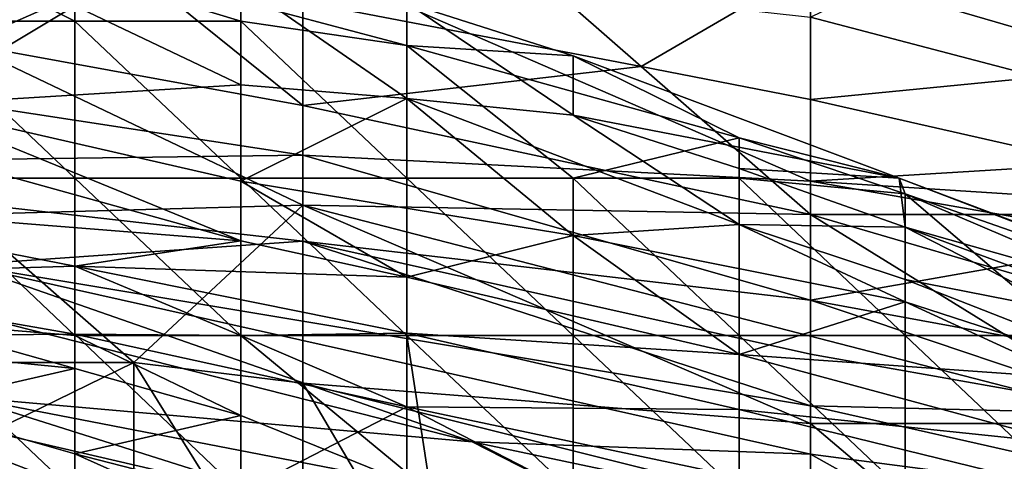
# Model space of a CAD drawing. Extents: x -161 to 11, y -10 to 160.
# Tile 472 of 499: x 0.8068 to 0.8328, y 0.2792 to 0.2909. Entities that reach past the tile are written whole.
import ezdxf

# ---------------------------------------------------------------- set-up
doc = ezdxf.new("R2010")
doc.units = 0
doc.header["$MEASUREMENT"] = 0
doc.layers.get('0').update_dxf_attribs({"linetype": 'CONTINUOUS'})

msp = doc.modelspace()

# ---------------------------------------------------------------- linework, layer by layer
for points in [[(0.841121, 0.292899, 0.7293), (0.827708, 0.297474, 0.730295), (0.83665, 0.289662, 0.724963)], [(0.827708, 0.297474, 0.730295), (0.827708, 0.292266, 0.725394), (0.83665, 0.289662, 0.724963)], [(0.79641, 0.295128, 0.506644), (0.814295, 0.292453, 0.506644), (0.79641, 0.290057, 0.483206)], [(0.800662, 0.293568, 0.721487), (0.805353, 0.290262, 0.717581), (0.809824, 0.292236, 0.721487)], [(0.809824, 0.292236, 0.721487), (0.823237, 0.289664, 0.721487), (0.818766, 0.293568, 0.725042)], [(0.818766, 0.293568, 0.725042), (0.823237, 0.289664, 0.721487), (0.827708, 0.292266, 0.725394)], [(0.832179, 0.293143, 0.522269), (0.845592, 0.293687, 0.533987), (0.854534, 0.287593, 0.518362)], [(0.808264, 0.292186, 0.218049), (0.808264, 0.290861, 0.2171), (0.803874, 0.293045, 0.218049)], [(0.803874, 0.290861, 0.216853), (0.803874, 0.293045, 0.218049), (0.808264, 0.290861, 0.2171)], [(0.827708, 0.290964, 0.51055), (0.832179, 0.293143, 0.522269), (0.841121, 0.287455, 0.506644)], [(0.841121, 0.287455, 0.506644), (0.832179, 0.293143, 0.522269), (0.854534, 0.287593, 0.518362)], [(0.79641, 0.290057, 0.483206), (0.814295, 0.292453, 0.506644), (0.814295, 0.287322, 0.483206)], [(0.814295, 0.292453, 0.506644), (0.827708, 0.290964, 0.51055), (0.827708, 0.286637, 0.491019)], [(0.814295, 0.292453, 0.506644), (0.827708, 0.286637, 0.491019), (0.814295, 0.287322, 0.483206)], [(0.827708, 0.288789, 0.721487), (0.827708, 0.292266, 0.725394), (0.823237, 0.289664, 0.721487)], [(0.83665, 0.289662, 0.724963), (0.827708, 0.292266, 0.725394), (0.827708, 0.288789, 0.721487)], [(0.805353, 0.290262, 0.717581), (0.814295, 0.28863, 0.717581), (0.809824, 0.292236, 0.721487)], [(0.812653, 0.291382, 0.218049), (0.812653, 0.290861, 0.217586), (0.808264, 0.292186, 0.218049)], [(0.812653, 0.290861, 0.217586), (0.808264, 0.290861, 0.2171), (0.808264, 0.292186, 0.218049)], [(0.809824, 0.292236, 0.721487), (0.814295, 0.28863, 0.717581), (0.823237, 0.289664, 0.721487)], [(0.808264, 0.291263, 0.233077), (0.812653, 0.289181, 0.236834), (0.812653, 0.291852, 0.225563)], [(0.812653, 0.291852, 0.225563), (0.812653, 0.289181, 0.236834), (0.817043, 0.28882, 0.233077)], [(0.817043, 0.291342, 0.221806), (0.812653, 0.291852, 0.225563), (0.817043, 0.28882, 0.233077)], [(0.799484, 0.291511, 0.240592), (0.803874, 0.288643, 0.248106), (0.808264, 0.291263, 0.233077)], [(0.803874, 0.288643, 0.248106), (0.812653, 0.289181, 0.236834), (0.808264, 0.291263, 0.233077)], [(0.812653, 0.290861, 0.217586), (0.812653, 0.291382, 0.218049), (0.817043, 0.290213, 0.218049)], [(0.817043, 0.291342, 0.221806), (0.817043, 0.290213, 0.218049), (0.812653, 0.291382, 0.218049)], [(0.817043, 0.28882, 0.233077), (0.821433, 0.28838, 0.22932), (0.817043, 0.291342, 0.221806)], [(0.821433, 0.289946, 0.221806), (0.817043, 0.291342, 0.221806), (0.821433, 0.28838, 0.22932)], [(0.817043, 0.291342, 0.221806), (0.821433, 0.289946, 0.221806), (0.817043, 0.290213, 0.218049)], [(0.827708, 0.290964, 0.51055), (0.841121, 0.287455, 0.506644), (0.827708, 0.286637, 0.491019)], [(0.808264, 0.290861, 0.2171), (0.808264, 0.286711, 0.216398), (0.803874, 0.290861, 0.216853)], [(0.808264, 0.286711, 0.216398), (0.803874, 0.286711, 0.216607), (0.803874, 0.290861, 0.216853)], [(0.808264, 0.290861, 0.2171), (0.812653, 0.290861, 0.217586), (0.812653, 0.286711, 0.216253)], [(0.812653, 0.286711, 0.216253), (0.808264, 0.286711, 0.216398), (0.808264, 0.290861, 0.2171)], [(0.817043, 0.286711, 0.216225), (0.812653, 0.286711, 0.216253), (0.812653, 0.290861, 0.217586)], [(0.817043, 0.290213, 0.218049), (0.817043, 0.286711, 0.216225), (0.812653, 0.290861, 0.217586)], [(0.805353, 0.290262, 0.717581), (0.814295, 0.286004, 0.713675), (0.814295, 0.28863, 0.717581)], [(0.805353, 0.290262, 0.717581), (0.805353, 0.285755, 0.710338), (0.814295, 0.286004, 0.713675)], [(0.821433, 0.289946, 0.221806), (0.825822, 0.28778, 0.218049), (0.817043, 0.290213, 0.218049)], [(0.825822, 0.28778, 0.218049), (0.821433, 0.286711, 0.216434), (0.817043, 0.290213, 0.218049)], [(0.821433, 0.286711, 0.216434), (0.817043, 0.286711, 0.216225), (0.817043, 0.290213, 0.218049)], [(0.79641, 0.287081, 0.467581), (0.79641, 0.290057, 0.483206), (0.814295, 0.287322, 0.483206)], [(0.821433, 0.28838, 0.22932), (0.830057, 0.286711, 0.221806), (0.821433, 0.289946, 0.221806)], [(0.830057, 0.286711, 0.221806), (0.825822, 0.28778, 0.218049), (0.821433, 0.289946, 0.221806)], [(0.814295, 0.28863, 0.717581), (0.827708, 0.285755, 0.717656), (0.823237, 0.289664, 0.721487)], [(0.823237, 0.289664, 0.721487), (0.827708, 0.285755, 0.717656), (0.827708, 0.288789, 0.721487)], [(0.827708, 0.288789, 0.721487), (0.841121, 0.285755, 0.722243), (0.83665, 0.289662, 0.724963)], [(0.803874, 0.288643, 0.248106), (0.812653, 0.286635, 0.248106), (0.812653, 0.289181, 0.236834)], [(0.817043, 0.28882, 0.233077), (0.812653, 0.289181, 0.236834), (0.812653, 0.286635, 0.248106)], [(0.812653, 0.285062, 0.25562), (0.803874, 0.288643, 0.248106), (0.799484, 0.288708, 0.251863)], [(0.812653, 0.285062, 0.25562), (0.799484, 0.288708, 0.251863), (0.799484, 0.286108, 0.263134)], [(0.812653, 0.286635, 0.248106), (0.803874, 0.288643, 0.248106), (0.812653, 0.285062, 0.25562)], [(0.817043, 0.28882, 0.233077), (0.812653, 0.286635, 0.248106), (0.821433, 0.285199, 0.244349)], [(0.814295, 0.28863, 0.717581), (0.814295, 0.286004, 0.713675), (0.827708, 0.285755, 0.717656)], [(0.825822, 0.285486, 0.236834), (0.817043, 0.28882, 0.233077), (0.821433, 0.285199, 0.244349)], [(0.821433, 0.28838, 0.22932), (0.817043, 0.28882, 0.233077), (0.825822, 0.285486, 0.236834)], [(0.841121, 0.285755, 0.722243), (0.827708, 0.288789, 0.721487), (0.827708, 0.285755, 0.717656)], [(0.830057, 0.286711, 0.221806), (0.821433, 0.28838, 0.22932), (0.825822, 0.286968, 0.22932)], [(0.825822, 0.285486, 0.236834), (0.825822, 0.286968, 0.22932), (0.821433, 0.28838, 0.22932)], [(0.825822, 0.28778, 0.218049), (0.825822, 0.286711, 0.217021), (0.821433, 0.286711, 0.216434)], [(0.830212, 0.286296, 0.218049), (0.825822, 0.28778, 0.218049), (0.830057, 0.286711, 0.221806)], [(0.830212, 0.286296, 0.218049), (0.825822, 0.286711, 0.217021), (0.825822, 0.28778, 0.218049)], [(0.79641, 0.287081, 0.467581), (0.814295, 0.287322, 0.483206), (0.814295, 0.285053, 0.471487)], [(0.827708, 0.286637, 0.491019), (0.827708, 0.283492, 0.475394), (0.814295, 0.287322, 0.483206)], [(0.814295, 0.285053, 0.471487), (0.814295, 0.287322, 0.483206), (0.827708, 0.283492, 0.475394)], [(0.841121, 0.287455, 0.506644), (0.841121, 0.285774, 0.498831), (0.827708, 0.286637, 0.491019)], [(0.79641, 0.287081, 0.467581), (0.814295, 0.285053, 0.471487), (0.805353, 0.284423, 0.459769)], [(0.825822, 0.286968, 0.22932), (0.830212, 0.28542, 0.22932), (0.830057, 0.286711, 0.221806)], [(0.830212, 0.28542, 0.22932), (0.825822, 0.286968, 0.22932), (0.825822, 0.285486, 0.236834)], [(0.803874, 0.286711, 0.216607), (0.808264, 0.286711, 0.216398), (0.808264, 0.282561, 0.217393)], [(0.808264, 0.282561, 0.217393), (0.803874, 0.282923, 0.218049), (0.803874, 0.286711, 0.216607)], [(0.808264, 0.286711, 0.216398), (0.812653, 0.286711, 0.216253), (0.812653, 0.282561, 0.216729)], [(0.812653, 0.282561, 0.216729), (0.808264, 0.282561, 0.217393), (0.808264, 0.286711, 0.216398)], [(0.817043, 0.286711, 0.216225), (0.817043, 0.282561, 0.21616), (0.812653, 0.286711, 0.216253)], [(0.812653, 0.282561, 0.216729), (0.812653, 0.286711, 0.216253), (0.817043, 0.282561, 0.21616)], [(0.817043, 0.284097, 0.25562), (0.821433, 0.285199, 0.244349), (0.812653, 0.286635, 0.248106)], [(0.812653, 0.285062, 0.25562), (0.817043, 0.284097, 0.25562), (0.812653, 0.286635, 0.248106)], [(0.817043, 0.286711, 0.216225), (0.821433, 0.286711, 0.216434), (0.821433, 0.282561, 0.215774)], [(0.817043, 0.282561, 0.21616), (0.817043, 0.286711, 0.216225), (0.821433, 0.282561, 0.215774)], [(0.821433, 0.286711, 0.216434), (0.825822, 0.286711, 0.217021), (0.825822, 0.282561, 0.215603)], [(0.825822, 0.282561, 0.215603), (0.821433, 0.282561, 0.215774), (0.821433, 0.286711, 0.216434)], [(0.825822, 0.282561, 0.215603), (0.825822, 0.286711, 0.217021), (0.830212, 0.282561, 0.215603)], [(0.830212, 0.286296, 0.218049), (0.830212, 0.282561, 0.215603), (0.825822, 0.286711, 0.217021)], [(0.827708, 0.286637, 0.491019), (0.841121, 0.285774, 0.498831), (0.83665, 0.285067, 0.491019)], [(0.827708, 0.286637, 0.491019), (0.83665, 0.285067, 0.491019), (0.827708, 0.283492, 0.475394)], [(0.843381, 0.281691, 0.221806), (0.830057, 0.286711, 0.221806), (0.830212, 0.28542, 0.22932)], [(0.840931, 0.282561, 0.218049), (0.830057, 0.286711, 0.221806), (0.843381, 0.281691, 0.221806)], [(0.830057, 0.286711, 0.221806), (0.840931, 0.282561, 0.218049), (0.830212, 0.286296, 0.218049)], [(0.838991, 0.282561, 0.217141), (0.830212, 0.286296, 0.218049), (0.840931, 0.282561, 0.218049)], [(0.838991, 0.282561, 0.217141), (0.834601, 0.282561, 0.215981), (0.830212, 0.286296, 0.218049)], [(0.830212, 0.282561, 0.215603), (0.830212, 0.286296, 0.218049), (0.834601, 0.282561, 0.215981)], [(0.799484, 0.286108, 0.263134), (0.808264, 0.284392, 0.263134), (0.812653, 0.285062, 0.25562)], [(0.808264, 0.284392, 0.263134), (0.799484, 0.286108, 0.263134), (0.799484, 0.284125, 0.266891)], [(0.805353, 0.285755, 0.710338), (0.809824, 0.281849, 0.705157), (0.814295, 0.286004, 0.713675)], [(0.809824, 0.281849, 0.705157), (0.805353, 0.285755, 0.710338), (0.805353, 0.281849, 0.704623)], [(0.809824, 0.281849, 0.705157), (0.814295, 0.281303, 0.705862), (0.814295, 0.286004, 0.713675)], [(0.814295, 0.286004, 0.713675), (0.827708, 0.280231, 0.709769), (0.83665, 0.280236, 0.713675)], [(0.814295, 0.286004, 0.713675), (0.814295, 0.281303, 0.705862), (0.827708, 0.280231, 0.709769)], [(0.83665, 0.280236, 0.713675), (0.827708, 0.285755, 0.717656), (0.814295, 0.286004, 0.713675)], [(0.827708, 0.285755, 0.717656), (0.841085, 0.281849, 0.717581), (0.841121, 0.285755, 0.722243)], [(0.827708, 0.285755, 0.717656), (0.83665, 0.280236, 0.713675), (0.841085, 0.281849, 0.717581)], [(0.821433, 0.285199, 0.244349), (0.830212, 0.283448, 0.240592), (0.825822, 0.285486, 0.236834)], [(0.830212, 0.284041, 0.236834), (0.825822, 0.285486, 0.236834), (0.830212, 0.283448, 0.240592)], [(0.825822, 0.285486, 0.236834), (0.830212, 0.284041, 0.236834), (0.830212, 0.28542, 0.22932)], [(0.834601, 0.283177, 0.233077), (0.843381, 0.280547, 0.22932), (0.830212, 0.28542, 0.22932)], [(0.843381, 0.280547, 0.22932), (0.843381, 0.281691, 0.221806), (0.830212, 0.28542, 0.22932)], [(0.830212, 0.284041, 0.236834), (0.834601, 0.283177, 0.233077), (0.830212, 0.28542, 0.22932)], [(0.805353, 0.284423, 0.459769), (0.814295, 0.285053, 0.471487), (0.827708, 0.2807, 0.459769)], [(0.808264, 0.284392, 0.263134), (0.817043, 0.284097, 0.25562), (0.812653, 0.285062, 0.25562)], [(0.827708, 0.283492, 0.475394), (0.827708, 0.282062, 0.467581), (0.814295, 0.285053, 0.471487)], [(0.827708, 0.282062, 0.467581), (0.827708, 0.2807, 0.459769), (0.814295, 0.285053, 0.471487)], [(0.817043, 0.284097, 0.25562), (0.825822, 0.282054, 0.25562), (0.821433, 0.285199, 0.244349)], [(0.825822, 0.282054, 0.25562), (0.830212, 0.283448, 0.240592), (0.821433, 0.285199, 0.244349)], [(0.827708, 0.283492, 0.475394), (0.83665, 0.285067, 0.491019), (0.845592, 0.280204, 0.475394)], [(0.808264, 0.282592, 0.266891), (0.808264, 0.284392, 0.263134), (0.799484, 0.284125, 0.266891)], [(0.827708, 0.2807, 0.459769), (0.827708, 0.279424, 0.451956), (0.805353, 0.284423, 0.459769)], [(0.805353, 0.284423, 0.459769), (0.827708, 0.279424, 0.451956), (0.818766, 0.279747, 0.444144)], [(0.805353, 0.283148, 0.451956), (0.805353, 0.284423, 0.459769), (0.818766, 0.279747, 0.444144)], [(0.812653, 0.282561, 0.26538), (0.808264, 0.284392, 0.263134), (0.808264, 0.282592, 0.266891)], [(0.808264, 0.284392, 0.263134), (0.812653, 0.282561, 0.26538), (0.817043, 0.282619, 0.263134)], [(0.817043, 0.282619, 0.263134), (0.817043, 0.284097, 0.25562), (0.808264, 0.284392, 0.263134)], [(0.803874, 0.282561, 0.267638), (0.808264, 0.282592, 0.266891), (0.799484, 0.284125, 0.266891)], [(0.825822, 0.282054, 0.25562), (0.817043, 0.284097, 0.25562), (0.817043, 0.282619, 0.263134)], [(0.830212, 0.283448, 0.240592), (0.838991, 0.280602, 0.240592), (0.830212, 0.284041, 0.236834)], [(0.838991, 0.280602, 0.240592), (0.834601, 0.283177, 0.233077), (0.830212, 0.284041, 0.236834)], [(0.825822, 0.282054, 0.25562), (0.834601, 0.281435, 0.244349), (0.830212, 0.283448, 0.240592)], [(0.827708, 0.282062, 0.467581), (0.827708, 0.283492, 0.475394), (0.83665, 0.28048, 0.467581)], [(0.845592, 0.280204, 0.475394), (0.83665, 0.28048, 0.467581), (0.827708, 0.283492, 0.475394)], [(0.834601, 0.281435, 0.244349), (0.838991, 0.280602, 0.240592), (0.830212, 0.283448, 0.240592)], [(0.818766, 0.279747, 0.444144), (0.805353, 0.280933, 0.436331), (0.805353, 0.283148, 0.451956)], [(0.799484, 0.282561, 0.22025), (0.803874, 0.282923, 0.218049), (0.808264, 0.281687, 0.218049)], [(0.803874, 0.282923, 0.218049), (0.808264, 0.282561, 0.217393), (0.808264, 0.281687, 0.218049)], [(0.808264, 0.281687, 0.218049), (0.803874, 0.280685, 0.221806), (0.799484, 0.282561, 0.22025)], [(0.808264, 0.282592, 0.266891), (0.803874, 0.282561, 0.267638), (0.808264, 0.278411, 0.269635)], [(0.803874, 0.282561, 0.267638), (0.803874, 0.278411, 0.269926), (0.808264, 0.278411, 0.269635)], [(0.817043, 0.280673, 0.266891), (0.808264, 0.282592, 0.266891), (0.812653, 0.278411, 0.269266)], [(0.817043, 0.280673, 0.266891), (0.812653, 0.282561, 0.26538), (0.808264, 0.282592, 0.266891)], [(0.812653, 0.278411, 0.269266), (0.808264, 0.282592, 0.266891), (0.808264, 0.278411, 0.269635)], [(0.812653, 0.282561, 0.216729), (0.812653, 0.280448, 0.218049), (0.808264, 0.282561, 0.217393)], [(0.812653, 0.280448, 0.218049), (0.808264, 0.281687, 0.218049), (0.808264, 0.282561, 0.217393)], [(0.812653, 0.282561, 0.26538), (0.817043, 0.280673, 0.266891), (0.817043, 0.282619, 0.263134)], [(0.817043, 0.282561, 0.21616), (0.817674, 0.278411, 0.218049), (0.812653, 0.282561, 0.216729)], [(0.812653, 0.280448, 0.218049), (0.812653, 0.282561, 0.216729), (0.817674, 0.278411, 0.218049)], [(0.825822, 0.280608, 0.263134), (0.817043, 0.282619, 0.263134), (0.817043, 0.280673, 0.266891)], [(0.825822, 0.280608, 0.263134), (0.825822, 0.282054, 0.25562), (0.817043, 0.282619, 0.263134)], [(0.821433, 0.282561, 0.215774), (0.821433, 0.278411, 0.216929), (0.817043, 0.282561, 0.21616)], [(0.821433, 0.278411, 0.216929), (0.817674, 0.278411, 0.218049), (0.817043, 0.282561, 0.21616)], [(0.821433, 0.282561, 0.215774), (0.825822, 0.282561, 0.215603), (0.825822, 0.278411, 0.215996)], [(0.825822, 0.278411, 0.215996), (0.821433, 0.278411, 0.216929), (0.821433, 0.282561, 0.215774)], [(0.825822, 0.282561, 0.215603), (0.830212, 0.282561, 0.215603), (0.830212, 0.278411, 0.215436)], [(0.825822, 0.278411, 0.215996), (0.825822, 0.282561, 0.215603), (0.830212, 0.278411, 0.215436)], [(0.834601, 0.282561, 0.215981), (0.834601, 0.278411, 0.214983), (0.830212, 0.282561, 0.215603)], [(0.830212, 0.278411, 0.215436), (0.830212, 0.282561, 0.215603), (0.834601, 0.278411, 0.214983)], [(0.814295, 0.278101, 0.424612), (0.805353, 0.278752, 0.4168), (0.79641, 0.282254, 0.436331)], [(0.814295, 0.278101, 0.424612), (0.79641, 0.282254, 0.436331), (0.805353, 0.280933, 0.436331)], [(0.805353, 0.281849, 0.704623), (0.805353, 0.279661, 0.701956), (0.809824, 0.281849, 0.705157)], [(0.809824, 0.277943, 0.698838), (0.809824, 0.281849, 0.705157), (0.805353, 0.279661, 0.701956)], [(0.814295, 0.274677, 0.694144), (0.814295, 0.281303, 0.705862), (0.809824, 0.281849, 0.705157)], [(0.809824, 0.277943, 0.698838), (0.814295, 0.274677, 0.694144), (0.809824, 0.281849, 0.705157)], [(0.834601, 0.27969, 0.25562), (0.825822, 0.282054, 0.25562), (0.825822, 0.280608, 0.263134)], [(0.825822, 0.282054, 0.25562), (0.834601, 0.27969, 0.25562), (0.834601, 0.281435, 0.244349)], [(0.827708, 0.282062, 0.467581), (0.83665, 0.28048, 0.467581), (0.827708, 0.2807, 0.459769)], [(0.808264, 0.281687, 0.218049), (0.808264, 0.279437, 0.221806), (0.803874, 0.280685, 0.221806)], [(0.808264, 0.279437, 0.221806), (0.808264, 0.281687, 0.218049), (0.812653, 0.280448, 0.218049)], [(0.814295, 0.281303, 0.705862), (0.827708, 0.277943, 0.706124), (0.827708, 0.280231, 0.709769)], [(0.814295, 0.281303, 0.705862), (0.818766, 0.273714, 0.694144), (0.827708, 0.277943, 0.706124)], [(0.818766, 0.273714, 0.694144), (0.814295, 0.281303, 0.705862), (0.814295, 0.274677, 0.694144)], [(0.823237, 0.277473, 0.432425), (0.805353, 0.280933, 0.436331), (0.818766, 0.279747, 0.444144)], [(0.805353, 0.280933, 0.436331), (0.823237, 0.277473, 0.432425), (0.814295, 0.278101, 0.424612)], [(0.803874, 0.280685, 0.221806), (0.808264, 0.276995, 0.233077), (0.799484, 0.279048, 0.233077)], [(0.808264, 0.276995, 0.233077), (0.803874, 0.280685, 0.221806), (0.808264, 0.279437, 0.221806)], [(0.812653, 0.278411, 0.269266), (0.817043, 0.278411, 0.26877), (0.817043, 0.280673, 0.266891)], [(0.821433, 0.278411, 0.268112), (0.817043, 0.280673, 0.266891), (0.817043, 0.278411, 0.26877)], [(0.817043, 0.280673, 0.266891), (0.821433, 0.278411, 0.268112), (0.825822, 0.278819, 0.266891)], [(0.817043, 0.280673, 0.266891), (0.825822, 0.278819, 0.266891), (0.825822, 0.280608, 0.263134)], [(0.834601, 0.27846, 0.263134), (0.834601, 0.27969, 0.25562), (0.825822, 0.280608, 0.263134)], [(0.834601, 0.27846, 0.263134), (0.825822, 0.280608, 0.263134), (0.825822, 0.278819, 0.266891)], [(0.827708, 0.2807, 0.459769), (0.841121, 0.277674, 0.455862), (0.827708, 0.279424, 0.451956)], [(0.83665, 0.28048, 0.467581), (0.841121, 0.277674, 0.455862), (0.827708, 0.2807, 0.459769)], [(0.812653, 0.280448, 0.218049), (0.812653, 0.278304, 0.221806), (0.808264, 0.279437, 0.221806)], [(0.817674, 0.278411, 0.218049), (0.812653, 0.278304, 0.221806), (0.812653, 0.280448, 0.218049)], [(0.832179, 0.276446, 0.705862), (0.83665, 0.280236, 0.713675), (0.827708, 0.280231, 0.709769)], [(0.832179, 0.276446, 0.705862), (0.827708, 0.280231, 0.709769), (0.827708, 0.277943, 0.706124)], [(0.845592, 0.277943, 0.714583), (0.83665, 0.280236, 0.713675), (0.832179, 0.276446, 0.705862)], [(0.805353, 0.279661, 0.701956), (0.805353, 0.276116, 0.69805), (0.809824, 0.277943, 0.698838)], [(0.832179, 0.276921, 0.440237), (0.818766, 0.279747, 0.444144), (0.827708, 0.279424, 0.451956)], [(0.818766, 0.279747, 0.444144), (0.832179, 0.276921, 0.440237), (0.823237, 0.277473, 0.432425)], [(0.808264, 0.276995, 0.233077), (0.808264, 0.279437, 0.221806), (0.812653, 0.277473, 0.225563)], [(0.808264, 0.279437, 0.221806), (0.812653, 0.278304, 0.221806), (0.812653, 0.277473, 0.225563)], [(0.827708, 0.279424, 0.451956), (0.841121, 0.277674, 0.455862), (0.832179, 0.276921, 0.440237)]]:
    msp.add_3dface(points)

doc.saveas('drawing.dxf')
